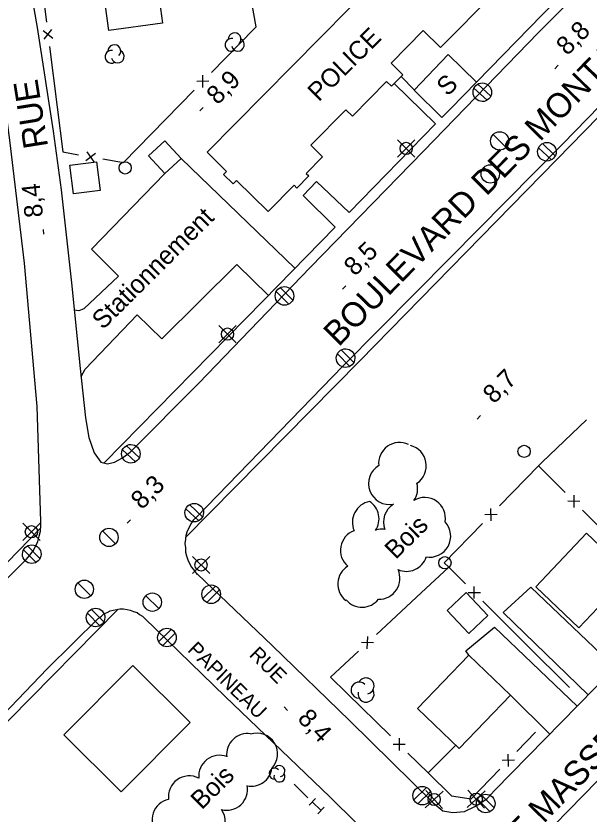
# Model space of a CAD drawing. Extents: x 381879 to 384696, y 5564785 to 5567594.
# Drawn here: x 383086.9 to 383180.6, y 5565658.4 to 5565788.8 of the extents above; entities that cross this region are included whole.
import ezdxf

# ---------------------------------------------------------------- set-up
doc = ezdxf.new("R2010")
doc.units = 0
for name, color, linetype in [('Niveau 19', 7, 'Continuous'), ('Niveau 21', 7, 'Continuous'), ('Niveau 22', 7, 'Continuous'), ('Niveau 3', 7, 'Continuous'), ('Niveau 31', 7, 'Continuous'), ('Niveau 36', 7, 'Continuous'), ('Niveau 37', 7, 'Continuous'), ('Niveau 44', 7, 'Continuous'), ('Niveau 52', 7, 'Continuous')]:
    doc.layers.add(name, color=color, linetype=linetype)

msp = doc.modelspace()

# ---------------------------------------------------------------- linework, layer by layer
at = {"layer": 'Niveau 19'}
for points in [[(383180.44, 5565677.84), (383166.52, 5565691.33), (383171.05, 5565695.43), (383184.85, 5565682.35)], [(383160.93, 5565684.36), (383160.42, 5565685.04), (383165.1, 5565688.92)], [(383178.61, 5565675.98), (383165.1, 5565688.92)], [(383174.17, 5565671.45), (383167.74, 5565677.82)]]:
    msp.add_lwpolyline(points, dxfattribs=at)
at = {"layer": 'Niveau 21'}
for points in [[(383067.06, 5565874.22), (383069.7, 5565866.2), (383073.9, 5565853), (383076.5, 5565845), (383078.9, 5565837.4), (383080.7, 5565831.3), (383082.4, 5565825), (383085.2, 5565813.2), (383088.2, 5565799.4), (383090.4, 5565786.9), (383093, 5565770), (383094.3, 5565760.4), (383096, 5565745.2), (383097.4, 5565731.2), (383098.3, 5565723.1), (383098.8, 5565719.9), (383099.7, 5565717.4), (383100.8, 5565715.9), (383101.9, 5565715.6)], [(383091, 5565706.2), (383090.4, 5565725), (383088.3, 5565748.4), (383085.9, 5565768.5), (383084.7, 5565777.6), (383083.7, 5565784.3), (383082.4, 5565791.5), (383080.9, 5565799.6), (383078.5, 5565810.9), (383075.9, 5565822), (383073.4, 5565831.1), (383070.89, 5565839.89)], [(383101.9, 5565715.6), (383103, 5565715.9), (383104.3, 5565716.6), (383105.6, 5565717.5), (383116.8, 5565728.8), (383135, 5565747.7), (383153.5, 5565766.7), (383172.3, 5565786.1), (383184, 5565797.8)], [(383194.41, 5565786.56), (383176.21, 5565767.86), (383157.9, 5565749.3), (383140.4, 5565731.6), (383116.4, 5565706.9)], [(383165.2, 5565662.3), (383255.18, 5565754.08), (383259.47, 5565758.71), (383263.74, 5565762.5), (383270.79, 5565765.71), (383278.33, 5565765.75), (383282.52, 5565764.39), (383286.66, 5565761.84), (383288.94, 5565759.87), (383313.36, 5565735.76), (383315.98, 5565732.55), (383318.83, 5565728.32), (383321.91, 5565722.74), (383323.89, 5565717.55), (383325.41, 5565711.97), (383326.27, 5565706.34), (383330.34, 5565673.96), (383331.12, 5565671.16), (383332.04, 5565669.52), (383333.66, 5565668.42), (383335.55, 5565667.51), (383337.01, 5565667.18), (383339.08, 5565667.37)], [(383172.6, 5565654.2), (383268.47, 5565752.33), (383269.86, 5565753.43), (383271.52, 5565754.32), (383273.79, 5565754.89)], [(383116.4, 5565706.9), (383115.9, 5565706.4), (383115.5, 5565705.8), (383115.2, 5565705.2), (383114.9, 5565704.6), (383114.7, 5565703.9), (383114.6, 5565703.3), (383114.5, 5565702.6), (383114.6, 5565701.9), (383114.6, 5565701.2), (383114.8, 5565700.6), (383115, 5565699.9), (383115.3, 5565699.3), (383115.6, 5565698.7), (383116.1, 5565698.1), (383116.5, 5565697.6), (383116.6, 5565697.6)], [(383088.6, 5565700), (383089.2, 5565700.7), (383089.7, 5565701.4), (383090.1, 5565702.1), (383090.5, 5565702.9), (383090.7, 5565703.8), (383090.9, 5565704.6), (383091, 5565705.5), (383091, 5565706.2)], [(382961.8, 5565583.5), (382964.6, 5565582), (382967.3, 5565581.4), (382969.9, 5565581.9), (382972.3, 5565582.8), (382974.2, 5565584.1), (382976, 5565585.8), (382978.5, 5565588.2), (382989.6, 5565599), (383003.4, 5565613.1), (383020.4, 5565630.4), (383038.2, 5565648.7), (383056.2, 5565667.4), (383074.7, 5565686.1), (383088.6, 5565700)], [(383116.6, 5565697.6), (383128.8, 5565685.9), (383141.5, 5565673.6), (383155.1, 5565660.2), (383156.7, 5565658.9), (383158.3, 5565658.6), (383160.2, 5565658.8), (383161.9, 5565659.6), (383163.2, 5565660.4), (383163.9, 5565660.9), (383165.2, 5565662.3)], [(383100.4, 5565690.4), (383100.9, 5565690.7), (383101.3, 5565691.1), (383101.8, 5565691.3), (383102.3, 5565691.6), (383102.8, 5565691.7), (383103.4, 5565691.8), (383103.9, 5565691.9), (383104.5, 5565691.9), (383105.1, 5565691.8), (383105.6, 5565691.7), (383106.1, 5565691.5), (383106.7, 5565691.3), (383107.1, 5565691), (383107.6, 5565690.7), (383107.9, 5565690.4)], [(382985.1, 5565572.6), (383001, 5565588.9), (383017.9, 5565606.2), (383037.5, 5565626.2), (383057, 5565646.4), (383075.1, 5565664.5), (383092, 5565682.1), (383100.4, 5565690.4)], [(383107.9, 5565690.4), (383121.1, 5565677.6), (383138.2, 5565661.2), (383147, 5565652.5)]]:
    msp.add_lwpolyline(points, dxfattribs=at)
at = {"layer": 'Niveau 22'}
for points in [[(383156.53, 5565772.2), (383157.91, 5565773.63), (383187.98, 5565804.5), (383213.9, 5565830.88), (383244.88, 5565862.36), (383274.3, 5565892.74), (383302.87, 5565922), (383330.88, 5565950.51), (383359.91, 5565980.31), (383385.43, 5566006.36), (383414.56, 5566036.19)], [(383114.65, 5565703.59), (383143.11, 5565732.46), (383175.31, 5565765.37), (383202.42, 5565793.16), (383228.81, 5565820.22), (383246.73, 5565838.32)], [(383152.03, 5565776.7), (383149.86, 5565778.89)], [(383155.5, 5565771.16), (383148.74, 5565777.76)], [(383141.36, 5565756.66), (383155.5, 5565771.16)], [(383141.36, 5565756.66), (383136.03, 5565761.75), (383133.88, 5565759.49), (383139.07, 5565754.31)], [(383101.32, 5565715.76), (383101.32, 5565715.76), (383127.3, 5565742.24), (383139.07, 5565754.31)], [(382970.69, 5565582.2), (383052.24, 5565665.65), (383072.56, 5565686.27), (383090.96, 5565705.13)], [(383103.6, 5565691.84), (383085.8, 5565673.75), (383067.78, 5565655.57), (382982.85, 5565568.74)]]:
    msp.add_lwpolyline(points, dxfattribs=at)
at = {"layer": 'Niveau 3'}
for p, q in [((383174.96, 5565780.18), (383175.53, 5565780.75)), ((383116.94, 5565773.29), (383117.51, 5565773.86)), ((383091.45, 5565753.13), (383091.39, 5565753.93)), ((383140.27, 5565744.13), (383140.84, 5565744.7)), ((383162.28, 5565722.93), (383162.85, 5565723.5)), ((383105.08, 5565705.89), (383105.65, 5565706.46)), ((383130.75, 5565675.88), (383131.32, 5565675.31))]:
    msp.add_line(p, q, dxfattribs=at)
at = {"layer": 'Niveau 31'}
for points in [[(383102.12, 5565786.43), (383100.36, 5565799.24), (383112.37, 5565800.89), (383112.97, 5565796.5), (383109.7, 5565796.05), (383110.86, 5565787.63)], [(383111.24, 5565763.04), (383108.58, 5565765.92), (383111.27, 5565768.41), (383113.93, 5565765.53)], [(383100.09, 5565764.96), (383100.69, 5565760.28), (383096.34, 5565759.72), (383095.74, 5565764.4)], [(383171.87, 5565695.49), (383180.17, 5565704.26), (383186.93, 5565697.85), (383182.75, 5565693.44), (383183.06, 5565693.15), (383178.93, 5565688.8)], [(383160.93, 5565687.87), (383157.37, 5565691.64), (383160.47, 5565694.57), (383164.03, 5565690.8)], [(383152.56, 5565675.64), (383160.93, 5565684.36), (383167.74, 5565677.82), (383159.37, 5565669.1)], [(383094.72, 5565671.31), (383106, 5565682.65), (383115.37, 5565673.34), (383104.09, 5565662)]]:
    msp.add_lwpolyline(points, close=True, dxfattribs=at)
msp.add_lwpolyline([(383165.16, 5565792.62), (383156.3, 5565783.65), (383153.48, 5565786.43), (383148.22, 5565781.11), (383150.16, 5565779.19), (383148.3, 5565777.32), (383147.49, 5565778.12), (383141.89, 5565772.45), (383140.85, 5565773.48), (383135.12, 5565767.69), (383137.04, 5565765.79), (383134.36, 5565763.08), (383134.8, 5565762.65), (383132.84, 5565760.67), (383132.36, 5565761.14), (383128.12, 5565756.85), (383122.97, 5565761.93), (383122.4, 5565761.35), (383120.85, 5565762.88), (383121.34, 5565763.37), (383118.14, 5565766.54), (383145.96, 5565794.69)], dxfattribs=at)
at = {"layer": 'Niveau 36'}
for p, q in [((383161.77, 5565776.99), (383163.9, 5565775.02)), ((383164.51, 5565775.71), (383162.38, 5565777.68)), ((383167.04, 5565767.32), (383164.92, 5565769.44)), ((383152.1, 5565768.57), (383149.28, 5565765.75)), ((383152.1, 5565765.75), (383149.28, 5565768.57)), ((383175.05, 5565765.95), (383172.95, 5565767.95)), ((383172.33, 5565767.27), (383174.43, 5565765.27)), ((383165.51, 5565761.93), (383163.39, 5565764.05)), ((383132.14, 5565742.35), (383130.11, 5565744.43)), ((383129.46, 5565743.77), (383131.49, 5565741.69)), ((383122.9, 5565738.22), (383120.08, 5565735.4)), ((383122.9, 5565735.4), (383120.08, 5565738.22)), ((383142.11, 5565732.17), (383140.09, 5565734.25)), ((383139.45, 5565733.59), (383141.47, 5565731.51)), ((383107.06, 5565716.62), (383104.93, 5565718.59)), ((383104.32, 5565717.9), (383106.45, 5565715.93)), ((383114.68, 5565708.27), (383116.8, 5565706.29)), ((383117.42, 5565706.97), (383115.3, 5565708.95)), ((383090.86, 5565705.92), (383088.04, 5565703.1)), ((383090.86, 5565703.1), (383088.04, 5565705.92)), ((383103.18, 5565702.53), (383101.06, 5565704.65)), ((383088.16, 5565701.55), (383090.2, 5565699.49)), ((383090.84, 5565700.15), (383088.8, 5565702.21)), ((383118.58, 5565700.49), (383115.76, 5565697.67)), ((383118.58, 5565697.67), (383115.76, 5565700.49)), ((383099.16, 5565694.04), (383097.04, 5565696.16)), ((383119.51, 5565695.63), (383117.45, 5565693.59)), ((383118.11, 5565692.95), (383120.17, 5565694.99)), ((383110.27, 5565691.94), (383108.15, 5565694.06)), ((383098.58, 5565691.18), (383100.63, 5565689.13)), ((383101.26, 5565689.8), (383099.21, 5565691.85)), ((383112.28, 5565688.56), (383110.22, 5565686.52)), ((383110.88, 5565685.88), (383112.94, 5565687.92)), ((383154, 5565662.72), (383151.94, 5565660.68)), ((383152.6, 5565660.04), (383154.66, 5565662.08)), ((383153.79, 5565659.38), (383156.71, 5565662.1)), ((383156.61, 5565659.28), (383153.89, 5565662.2)), ((383160.67, 5565659.43), (383163.59, 5565662.15)), ((383163.49, 5565659.33), (383160.77, 5565662.25)), ((383162.34, 5565660.8), (383164.4, 5565658.75)), ((383165.04, 5565659.42), (383162.98, 5565661.47))]:
    msp.add_line(p, q, dxfattribs=at)
for centre, radius in [((383165.97, 5565768.38), 1.5), ((383150.68, 5565767.16), 1), ((383104.77, 5565763.97), 1), ((383164.44, 5565762.99), 1.5), ((383121.48, 5565736.81), 1), ((383169.96, 5565717.65), 1), ((383089.44, 5565704.51), 1), ((383102.11, 5565703.59), 1.5), ((383117.16, 5565699.08), 1), ((383157.02, 5565699.44), 1), ((383098.09, 5565695.1), 1.5), ((383118.82, 5565694.29), 1.52), ((383109.2, 5565693), 1.5), ((383111.59, 5565687.22), 1.52), ((383153.31, 5565661.38), 1.52), ((383155.26, 5565660.75), 1), ((383162.14, 5565660.8), 1)]:
    msp.add_circle(centre, radius, dxfattribs=at)
for centre, major_axis, ratio in [((383163.14, 5565776.34), (0.01, 1.52), 0.999981), ((383173.69, 5565766.62), (-0.01, -1.52), 0.999981), ((383130.8, 5565743.05), (0.02, 1.52), 0.999984), ((383140.78, 5565732.89), (0.02, 1.52), 0.999984), ((383105.69, 5565717.25), (0.02, 1.52), 0.999984), ((383116.05, 5565707.63), (-0.02, -1.52), 0.999984), ((383089.5, 5565700.84), (0.01, 1.52), 0.999981), ((383099.92, 5565690.5), (-0.02, -1.52), 0.999984), ((383163.69, 5565660.1), (0.01, 1.52), 0.999981)]:
    msp.add_ellipse(centre, major_axis=major_axis, ratio=ratio, dxfattribs=at)
at = {"layer": 'Niveau 37'}
for p, q in [((383091.35, 5565786.42), (383092.93, 5565785.19)), ((383091.53, 5565785.01), (383092.76, 5565786.6)), ((383118.46, 5565778.13), (383116.46, 5565778.1)), ((383117.47, 5565777.11), (383117.45, 5565779.11)), ((383098.31, 5565765.21), (383099.94, 5565766.36)), ((383099.7, 5565764.97), (383098.55, 5565766.61)), ((383178.1, 5565710.48), (383178.09, 5565708.48)), ((383179.09, 5565709.48), (383177.09, 5565709.49)), ((383164.56, 5565706.3), (383164.54, 5565708.3)), ((383165.55, 5565707.31), (383163.55, 5565707.28)), ((383161.81, 5565693.58), (383161.81, 5565695.58)), ((383160.81, 5565694.58), (383162.81, 5565694.58)), ((383144.33, 5565685.38), (383144.41, 5565687.38)), ((383145.37, 5565686.35), (383143.37, 5565686.42)), ((383149.54, 5565670.75), (383149.56, 5565668.75)), ((383150.55, 5565669.76), (383148.55, 5565669.74)), ((383167.42, 5565666.17), (383167.38, 5565668.17)), ((383168.4, 5565667.19), (383166.4, 5565667.15)), ((383134.82, 5565659.81), (383135.86, 5565660.89)), ((383136.25, 5565658.42), (383137.29, 5565659.5))]:
    msp.add_line(p, q, dxfattribs=at)
for points in [[(383090.64, 5565797.71), (383091.89, 5565787.79)], [(383125.84, 5565786.7), (383126.16, 5565787.02), (383124.92, 5565794.06)], [(383118.86, 5565779.54), (383125.84, 5565786.7)], [(383092.39, 5565783.82), (383093.65, 5565773.9)], [(383109.07, 5565769.53), (383116.06, 5565776.68)], [(383093.65, 5565773.9), (383094.57, 5565766.58), (383097.15, 5565766.13)], [(383101.09, 5565765.44), (383104.5, 5565764.85), (383109.07, 5565769.53)], [(383172.94, 5565715.88), (383180.16, 5565722.8)], [(383165.95, 5565708.73), (383172.39, 5565715.36), (383172.94, 5565715.88)], [(383176.68, 5565710.9), (383172.33, 5565715.29)], [(383186.54, 5565700.96), (383179.5, 5565708.06)], [(383157.66, 5565698.72), (383156.91, 5565699.44), (383163.16, 5565705.86)], [(383153.16, 5565694.55), (383157.66, 5565698.72), (383160.4, 5565695.99)], [(383145.83, 5565687.74), (383153.16, 5565694.55)], [(383163.23, 5565693.16), (383170.31, 5565686.1)], [(383170.31, 5565686.1), (383177.38, 5565679.04)], [(383140.98, 5565678.15), (383138.31, 5565680.76), (383142.9, 5565685.02)], [(383148.12, 5565671.15), (383140.98, 5565678.15)], [(383168.79, 5565668.61), (383171.81, 5565671.74)], [(383154.26, 5565665.13), (383158.83, 5565669.62)], [(383158.12, 5565661.35), (383154.26, 5565665.13), (383150.98, 5565668.35)], [(383158.12, 5565661.35), (383161.3, 5565660.85), (383166.01, 5565665.73)], [(383134.62, 5565661.05), (383132.37, 5565663.23)], [(383136.77, 5565658.96), (383135.34, 5565660.35)]]:
    msp.add_lwpolyline(points, dxfattribs=at)
at = {"layer": 'Niveau 44'}
for centre, radius, start, end in [((383146.74, 5565701.51), 3.43, 82.5001, 108.1605), ((383143.47, 5565695.6), 3.43, 220.5727, 321.6555), ((383144.13, 5565679.29), 1.32, 282.2692, 149.7262), ((383142.99, 5565678.64), 1.32, 44.1153, 269.8039), ((383144.13, 5565677.98), 1.32, 166.9368, 29.6212), ((383129.98, 5565665.41), 0.902, 282.2692, 149.7262), ((383129.2, 5565664.96), 0.902, 44.1153, 269.8039), ((383129.98, 5565664.51), 0.902, 166.9368, 29.6212)]:
    msp.add_arc(centre, radius, start, end, dxfattribs=at)
for centre, major_axis, ratio, start_param, end_param in [((383122.64, 5565785), (0.912, -0.513), 0.999925, 6.029005, 9.968014), ((383122.15, 5565784.08), (0.912, -0.513), 0.999925, 1.88946, 5.776035), ((383123.19, 5565784.12), (0.912, -0.513), 0.999925, 3.902388, 7.872264), ((383103, 5565783.05), (0.912, -0.513), 0.999925, 6.029005, 9.968014), ((383102.51, 5565782.13), (0.912, -0.513), 0.999925, 1.88946, 5.776035), ((383103.55, 5565782.17), (0.912, -0.513), 0.999925, 3.902388, 7.872264), ((383149.61, 5565715.67), (-2.76, -2.04), 0.999938, 3.635121, 5.750491), ((383150.55, 5565715.29), (-0.85, 3.32), 0.999938, 3.478012, 5.788467), ((383147.98, 5565712.38), (0.83, -3.33), 0.999938, 3.431199, 6.223291), ((383149.15, 5565711.56), (1.96, 2.8), 0.999939, 4.717001, 5.585369), ((383153.69, 5565706.69), (-2.76, 2.02), 0.999985, 3.603993, 5.880702), ((383145.33, 5565706.07), (-0.21, -3.43), 0.999913, 3.39192, 5.187828), ((383142.83, 5565706.6), (3.2, -1.21), 0.999127, 6.062337, 7.639102), ((383150.39, 5565706.08), (-0.53, -3.38), 0.999939, 3.842706, 5.226514), ((383154.54, 5565703.78), (-2.53, 2.31), 0.999732, 2.122947, 4.629514), ((383143.36, 5565701.47), (-0.24, -3.41), 0.999939, 3.563759, 5.643661), ((383150.72, 5565701.46), (2.95, 1.74), 0.999985, 3.772248, 5.424468), ((383142.94, 5565695.97), (0.21, -3.42), 0.999939, 3.637953, 5.55065), ((383146.25, 5565696.9), (2.54, -2.3), 0.999575, 5.423853, 7.448094), ((383124.77, 5565668.11), (-1.78, -2.92), 0.999938, 3.545945, 5.372632), ((383126.25, 5565668.17), (-2.93, 1.76), 0.999861, 2.918239, 5.550057), ((383120.19, 5565664.56), (-3.06, -1.52), 0.999611, 3.894763, 5.91563), ((383115.24, 5565661.19), (-3.13, -1.38), 0.999613, 3.827626, 5.997891), ((383125.37, 5565666.35), (3.32, -0.83), 0.999234, 4.760998, 6.369013), ((383121.36, 5565662.4), (2.9, 1.79), 0.999752, 3.898424, 5.913511), ((383112.59, 5565657.44), (1.2, -3.19), 0.999627, 3.002964, 5.058761), ((383117.71, 5565657.17), (3.03, -1.57), 0.994853, 4.748322, 7.378958)]:
    msp.add_ellipse(centre, major_axis=major_axis, ratio=ratio, start_param=start_param, end_param=end_param, dxfattribs=at)
at = {"layer": 'Niveau 52'}
for points in [[(383156.53, 5565772.2), (383151.99, 5565776.66), (383157.54, 5565782.49), (383162.16, 5565777.99)], [(383132.5, 5565747.57), (383113.93, 5565765.53)], [(383111.24, 5565763.04), (383099.26, 5565750.7), (383103.69, 5565746.28), (383098.01, 5565740.92), (383097.21, 5565740.6), (383096.45, 5565740.73)], [(383097.55, 5565729.89), (383098.21, 5565731.1), (383106.74, 5565739.96), (383110.74, 5565736.03), (383123, 5565748.19), (383128.18, 5565743.14)]]:
    msp.add_lwpolyline(points, dxfattribs=at)

# ---------------------------------------------------------------- texts
at = {"layer": 'Niveau 21'}
for s, height, rotation, p in [('BOULEVARD DES MONTAGNAIS', 4, 45.5594, (383139.65, 5565734.63)), ('RUE', 4, 99.0854, (383092.19, 5565767.47)), ('PAPINEAU', 2.4, 315.8471, (383114.82, 5565685.06)), ('RUE ', 2.4, 315.1833, (383124.89, 5565684.28)), ('RUE MASSEN', 4, 45.8528, (383164.25, 5565647.54))]:
    msp.add_text(s, height=height, rotation=rotation, dxfattribs=at).set_placement(p)
at = {"layer": 'Niveau 3'}
for s, rotation, p in [('8,8  ', 44.7717, (383177.01, 5565782.21)), ('8,9  ', 44.7717, (383119.85, 5565774.16)), ('8,4  ', 95.9596, (383091.36, 5565756.01)), ('8,5  ', 44.7717, (383142.31, 5565746.16)), ('8,7  ', 44.7717, (383165.02, 5565725.3)), ('8,3  ', 44.7717, (383107.48, 5565708)), ('8,4  ', 313.9335, (383132.78, 5565673.83))]:
    msp.add_text(s, height=3, rotation=rotation, dxfattribs=at).set_placement(p)
at = {"layer": 'Niveau 31'}
msp.add_text('POLICE', height=3, rotation=44.7717, dxfattribs=at).set_placement((383136.39, 5565774.69))
at = {"layer": 'Niveau 44'}
for p in [(383148.98, 5565699.86), (383117.28, 5565658.97)]:
    msp.add_text('Bois', height=3, rotation=44.7707, dxfattribs=at).set_placement(p)
at = {"layer": 'Niveau 52'}
for s, p in [('S', (383157.45, 5565775.55)), ('Stationnement', (383101.13, 5565737.42))]:
    msp.add_text(s, height=3, rotation=44.7717, dxfattribs=at).set_placement(p)

doc.saveas('drawing.dxf')
